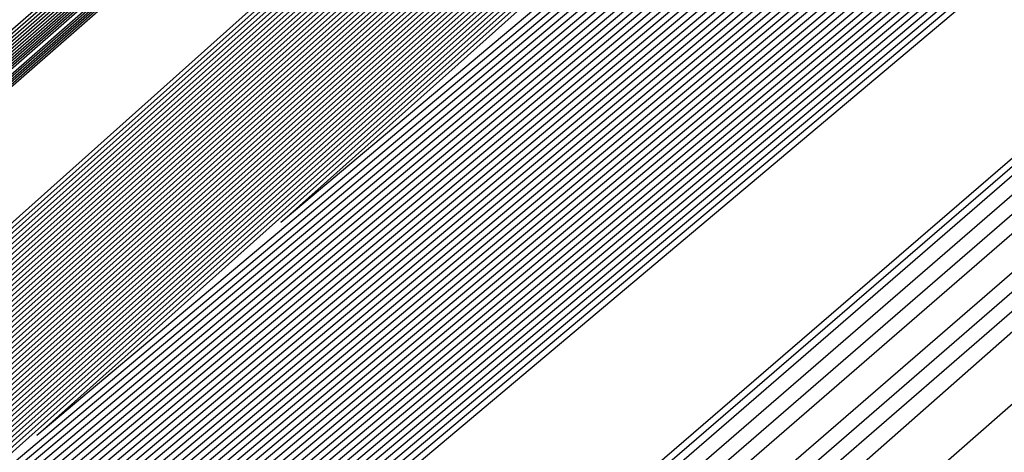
# Model space of a CAD drawing. Extents: x 3249832 to 3255657, y 13789405 to 13793316.
# Tile 672 of 1056: x 3253202.576 to 3253203.114, y 13791252.265 to 13791252.501. Entities that reach past the tile are written whole.
import ezdxf

# ---------------------------------------------------------------- set-up
doc = ezdxf.new("R2010")
doc.units = 0
doc.header["$LTSCALE"] = 100
doc.header["$MEASUREMENT"] = 0
for name, color, linetype in [('GRATIO_03231_CON', 1, 'CONTINUOUS'), ('GRATIO_0323_ICON', 1, 'CONTINUOUS'), ('TARGETS_EAST', 7, 'CONTINUOUS')]:
    doc.layers.add(name, color=color, linetype=linetype)

# ---------------------------------------------------------------- blocks, each defined once
blk = doc.blocks.new('Gratio_032316_contours')
at = {"layer": 'GRATIO_03231_CON', "color": 1, "linetype": 'Continuous', "flags": 128}
for points in [[(3253179.55027, 13791232.39503), (3253186.87441, 13791238.77001), (3253201.4775, 13791251.51898), (3253219.20823, 13791267.00714), (3253234.45763, 13791280.32933), (3253243.00028, 13791287.79153), (3253246.14511, 13791290.5444), (3253246.5846, 13791290.94974), (3253247.02187, 13791291.379), (3253250.20254, 13791294.24212), (3253258.88285, 13791301.95866), (3253274.44262, 13791315.73867), (3253292.7559, 13791331.95413), (3253308.32028, 13791345.76753)], [(3253180.16544, 13791232.93802), (3253187.28488, 13791239.13155), (3253201.72516, 13791251.73678), (3253219.33902, 13791267.12228), (3253234.51314, 13791280.37862), (3253243.01644, 13791287.80647), (3253246.14668, 13791290.54676), (3253246.58389, 13791290.95054), (3253247.01645, 13791291.37639), (3253250.16633, 13791294.21318), (3253258.7639, 13791301.85732), (3253274.17605, 13791315.50724), (3253292.31584, 13791331.56933), (3253307.73285, 13791345.25198)], [(3253180.78061, 13791233.481), (3253187.69534, 13791239.49309), (3253201.97282, 13791251.95458), (3253219.46981, 13791267.23741), (3253234.56866, 13791280.42791), (3253243.03259, 13791287.8214), (3253246.14825, 13791290.54912), (3253246.58317, 13791290.95133), (3253247.01103, 13791291.37378), (3253250.13013, 13791294.18424), (3253258.64495, 13791301.75599), (3253273.90947, 13791315.27582), (3253291.87577, 13791331.18453), (3253307.14542, 13791344.73643)], [(3253181.39578, 13791234.02399), (3253188.1058, 13791239.85463), (3253202.22048, 13791252.17237), (3253219.6006, 13791267.35254), (3253234.62418, 13791280.4772), (3253243.04874, 13791287.83633), (3253246.14982, 13791290.55149), (3253246.58246, 13791290.95213), (3253247.00561, 13791291.37117), (3253250.09393, 13791294.15529), (3253258.526, 13791301.65465), (3253273.6429, 13791315.0444), (3253291.4357, 13791330.79973), (3253306.55799, 13791344.22088)], [(3253182.62612, 13791235.10996), (3253188.92672, 13791240.5777), (3253202.71581, 13791252.60797), (3253219.86218, 13791267.58281), (3253234.73522, 13791280.57579), (3253243.08105, 13791287.8662), (3253246.15297, 13791290.55621), (3253246.58103, 13791290.95372), (3253246.99477, 13791291.36594), (3253250.02153, 13791294.09741), (3253258.2881, 13791301.45198), (3253273.10975, 13791314.58156), (3253290.55557, 13791330.03014), (3253305.38313, 13791343.18978)], [(3253183.24129, 13791235.65295), (3253189.33718, 13791240.93924), (3253202.96347, 13791252.82577), (3253219.99297, 13791267.69794), (3253234.79073, 13791280.62508), (3253243.0972, 13791287.88113), (3253246.15454, 13791290.55858), (3253246.58032, 13791290.95452), (3253246.98935, 13791291.36333), (3253249.98532, 13791294.06847), (3253258.16915, 13791301.35065), (3253272.84317, 13791314.35013), (3253290.11551, 13791329.64534), (3253304.7957, 13791342.67423)], [(3253189.74764, 13791241.30078), (3253203.21113, 13791253.04357), (3253220.12376, 13791267.81308), (3253234.84625, 13791280.67437), (3253243.11336, 13791287.89607), (3253246.15611, 13791290.56094), (3253246.57961, 13791290.95531), (3253246.98393, 13791291.36072), (3253249.94912, 13791294.03953), (3253258.05019, 13791301.24931), (3253272.5766, 13791314.11871), (3253289.67544, 13791329.26055), (3253304.20827, 13791342.15868)], [(3253190.1581, 13791241.66232), (3253203.45879, 13791253.26136), (3253220.25455, 13791267.92821), (3253234.90177, 13791280.72366), (3253243.12951, 13791287.911), (3253246.15768, 13791290.5633), (3253246.57889, 13791290.95611), (3253246.97851, 13791291.35811), (3253249.91292, 13791294.01058), (3253257.93124, 13791301.14798), (3253272.31002, 13791313.88729), (3253289.23538, 13791328.87575), (3253303.62084, 13791341.64313)], [(3253190.97902, 13791242.38539), (3253203.95411, 13791253.69696), (3253220.51613, 13791268.15847), (3253235.01281, 13791280.82224), (3253243.16182, 13791287.94087), (3253246.16082, 13791290.56803), (3253246.57747, 13791290.9577), (3253246.96767, 13791291.35288), (3253249.84051, 13791293.9527), (3253257.69334, 13791300.94531), (3253271.77687, 13791313.42445), (3253288.35525, 13791328.10615), (3253302.44598, 13791340.61203)], [(3253305.67252, 13791341.15943), (3253291.44112, 13791328.73289), (3253274.09304, 13791313.59512), (3253259.13586, 13791300.57928), (3253250.7226, 13791293.32407), (3253247.58798, 13791290.69058), (3253247.11217, 13791290.34546), (3253246.74202, 13791290.03243), (3253244.1911, 13791287.80327), (3253237.23968, 13791281.78682), (3253224.77139, 13791271.04759), (3253210.08333, 13791258.39275), (3253197.57601, 13791247.56516)], [(3253191.38948, 13791242.74693), (3253204.20177, 13791253.91476), (3253220.64692, 13791268.27361), (3253235.06832, 13791280.87154), (3253243.17797, 13791287.9558), (3253246.1624, 13791290.57039), (3253246.57675, 13791290.9585), (3253246.96225, 13791291.35027), (3253249.80431, 13791293.92376), (3253257.57439, 13791300.84397), (3253271.51029, 13791313.19303), (3253287.91518, 13791327.72135), (3253301.85855, 13791340.09648)], [(3253191.79994, 13791243.10847), (3253204.44943, 13791254.13256), (3253220.77772, 13791268.38874), (3253235.12384, 13791280.92083), (3253243.19412, 13791287.97073), (3253246.16397, 13791290.57276), (3253246.57604, 13791290.95929), (3253246.95683, 13791291.34766), (3253249.76811, 13791293.89481), (3253257.45544, 13791300.74264), (3253271.24372, 13791312.9616), (3253287.47511, 13791327.33655), (3253301.27112, 13791339.58093)], [(3253301.48161, 13791337.48281), (3253288.76214, 13791326.38505), (3253272.61894, 13791312.30302), (3253258.50087, 13791300.02092), (3253250.53561, 13791293.15728), (3253247.56601, 13791290.66808), (3253247.1137, 13791290.34367), (3253246.75717, 13791290.04256), (3253244.30226, 13791287.8961), (3253237.61166, 13791282.10383), (3253225.61027, 13791271.76582), (3253211.47189, 13791259.58422), (3253199.4325, 13791249.16167)], [(3253297.2907, 13791333.80618), (3253286.08317, 13791324.03722), (3253271.14483, 13791311.01092), (3253257.86588, 13791299.46255), (3253250.34863, 13791292.99048), (3253247.54404, 13791290.64559), (3253247.11524, 13791290.34187), (3253246.77232, 13791290.05269), (3253244.41342, 13791287.98892), (3253237.98364, 13791282.42084), (3253226.44916, 13791272.48406), (3253212.86044, 13791260.77569), (3253201.28899, 13791250.75819)], [(3253283.4042, 13791321.68939), (3253269.67074, 13791309.71882), (3253257.23089, 13791298.90419), (3253250.16164, 13791292.82369), (3253247.52207, 13791290.6231), (3253247.11677, 13791290.34007), (3253246.78748, 13791290.06281), (3253244.52458, 13791288.08175), (3253238.35562, 13791282.73785), (3253227.28805, 13791273.2023), (3253214.24899, 13791261.96716), (3253203.14548, 13791252.3547), (3253196.90856, 13791246.85849)]]:
    blk.add_lwpolyline(points, dxfattribs=at)
at = {"layer": 'GRATIO_03231_CON', "color": 5, "linetype": 'Continuous', "flags": 128}
for points in [[(3253178.31993, 13791231.30905), (3253186.05349, 13791238.04694), (3253200.98218, 13791251.08338), (3253218.94665, 13791266.77688), (3253234.34659, 13791280.23075), (3253242.96798, 13791287.76167), (3253246.14197, 13791290.53967), (3253246.58603, 13791290.94815), (3253247.02107, 13791291.37394), (3253250.18182, 13791294.2177), (3253258.80647, 13791301.88356), (3253274.26937, 13791315.56557), (3253292.48955, 13791331.61762), (3253308.02221, 13791345.18354)], [(3253294.02117, 13791331.04278), (3253275.51252, 13791314.84857), (3253259.74641, 13791301.11971), (3253250.90118, 13791293.4869), (3253247.60749, 13791290.71421), (3253247.10911, 13791290.34906), (3253246.71171, 13791290.01217), (3253243.96878, 13791287.61762), (3253236.49572, 13791281.15281), (3253223.09361, 13791269.61112), (3253207.30623, 13791256.00981), (3253193.86302, 13791244.37213), (3253186.31196, 13791237.71784), (3253183.47503, 13791235.05279)], [(3253177.70476, 13791230.76607), (3253185.64303, 13791237.6854), (3253200.73452, 13791250.86558), (3253218.81586, 13791266.66175), (3253234.29107, 13791280.18146), (3253242.95182, 13791287.74673), (3253246.1404, 13791290.53731), (3253246.58674, 13791290.94735), (3253247.01436, 13791291.36584), (3253250.12102, 13791294.16091), (3253258.59804, 13791301.69555), (3253273.79626, 13791315.14336), (3253291.70456, 13791330.92064), (3253306.97134, 13791344.25434)], [(3253293.83167, 13791330.88045), (3253275.39736, 13791314.75135), (3253259.6945, 13791301.07777), (3253250.88464, 13791293.47583), (3253247.60402, 13791290.71447), (3253247.10757, 13791290.35085), (3253246.69656, 13791290.00204), (3253243.85762, 13791287.52479), (3253236.12374, 13791280.8358), (3253222.25472, 13791268.89288), (3253205.91767, 13791254.81834), (3253192.00653, 13791242.77561), (3253184.19264, 13791235.88971), (3253181.25697, 13791233.1319)], [(3253177.08958, 13791230.22308), (3253185.23257, 13791237.32386), (3253200.48686, 13791250.64779), (3253218.68507, 13791266.54661), (3253234.23556, 13791280.13216), (3253242.93567, 13791287.7318), (3253246.13883, 13791290.53495), (3253246.58745, 13791290.94656), (3253247.00766, 13791291.35773), (3253250.06022, 13791294.10413), (3253258.38961, 13791301.50754), (3253273.32314, 13791314.72115), (3253290.91956, 13791330.22366), (3253305.92046, 13791343.32515)], [(3253293.64218, 13791330.71812), (3253275.28219, 13791314.65413), (3253259.64258, 13791301.03582), (3253250.8681, 13791293.46475), (3253247.60055, 13791290.71473), (3253247.10604, 13791290.35265), (3253246.68141, 13791289.99191), (3253243.74646, 13791287.43197), (3253235.75176, 13791280.51879), (3253221.41583, 13791268.17464), (3253204.52912, 13791253.62687), (3253190.15004, 13791241.1791), (3253182.07332, 13791234.06158)], [(3253176.47441, 13791229.68009), (3253184.82211, 13791236.96232), (3253200.23919, 13791250.42999), (3253218.55428, 13791266.43148), (3253234.18004, 13791280.08287), (3253242.91952, 13791287.71687), (3253246.13725, 13791290.53258), (3253246.58817, 13791290.94576), (3253247.00095, 13791291.34963), (3253249.99942, 13791294.04734), (3253258.18118, 13791301.31953), (3253272.85003, 13791314.29894), (3253290.13456, 13791329.52668), (3253304.86958, 13791342.39595)], [(3253293.45268, 13791330.55578), (3253275.16702, 13791314.55691), (3253259.59067, 13791300.99388), (3253250.85155, 13791293.45368), (3253247.59708, 13791290.71499), (3253247.10451, 13791290.35445), (3253246.66626, 13791289.98178), (3253243.6353, 13791287.33914), (3253235.37978, 13791280.20179), (3253220.57694, 13791267.4564), (3253203.14057, 13791252.4354), (3253188.29355, 13791239.58258), (3253179.954, 13791232.23346)], [(3253175.24407, 13791228.59412), (3253184.00119, 13791236.23925), (3253199.74387, 13791249.99439), (3253218.2927, 13791266.20121), (3253234.069, 13791279.98429), (3253242.88721, 13791287.687), (3253246.13411, 13791290.52786), (3253246.58959, 13791290.94417), (3253246.98754, 13791291.33342), (3253249.87782, 13791293.93376), (3253257.76432, 13791300.94351), (3253271.9038, 13791313.45451), (3253288.56457, 13791328.13272), (3253302.76783, 13791340.53756)], [(3253308.44452, 13791343.76579), (3253293.07368, 13791330.23112), (3253274.93669, 13791314.36246), (3253259.48684, 13791300.90999), (3253250.81847, 13791293.43152), (3253247.59013, 13791290.71551), (3253247.10144, 13791290.35804), (3253246.63595, 13791289.96152), (3253243.41298, 13791287.15349), (3253234.63582, 13791279.56777), (3253218.89917, 13791266.01993), (3253200.36346, 13791250.05246), (3253184.58057, 13791236.38955), (3253175.71733, 13791228.58423), (3253172.40047, 13791225.5046), (3253171.87167, 13791224.84758), (3253171.83099, 13791224.68776), (3253171.81192, 13791224.61054), (3253171.80631, 13791224.57903), (3253171.80709, 13791224.56196), (3253171.81141, 13791224.55077), (3253171.8175, 13791224.5425)], [(3253196.57706, 13791247.03615), (3253203.47105, 13791253.1938), (3253218.75951, 13791266.60126), (3253234.06971, 13791279.98413), (3253242.88772, 13791287.68662), (3253246.13462, 13791290.52731), (3253246.59031, 13791290.94338), (3253246.98083, 13791291.32532), (3253249.81702, 13791293.87697), (3253257.55589, 13791300.7555), (3253271.43068, 13791313.0323), (3253287.77957, 13791327.43574), (3253301.71695, 13791339.60837)], [(3253308.192, 13791343.54795), (3253292.88418, 13791330.06879), (3253274.82152, 13791314.26524), (3253259.43492, 13791300.86805), (3253250.80192, 13791293.42045), (3253247.58666, 13791290.71576), (3253247.09991, 13791290.35984), (3253246.63023, 13791289.95949), (3253243.37731, 13791287.12548), (3253234.5186, 13791279.46953), (3253219.10173, 13791266.20888), (3253203.65505, 13791252.98282), (3253196.57706, 13791247.03615)], [(3253196.71057, 13791247.15254), (3253203.58621, 13791253.29381), (3253218.83398, 13791266.66558), (3253234.10345, 13791280.01283), (3253242.89801, 13791287.6948), (3253246.13636, 13791290.52784), (3253246.59102, 13791290.94258), (3253246.97413, 13791291.31721), (3253249.75622, 13791293.82018), (3253257.34746, 13791300.56749), (3253270.95757, 13791312.61009), (3253286.99457, 13791326.73875), (3253300.66608, 13791338.67918)], [(3253307.93948, 13791343.33011), (3253292.69468, 13791329.90645), (3253274.70635, 13791314.16802), (3253259.38301, 13791300.82611), (3253250.78538, 13791293.40937), (3253247.58319, 13791290.71602), (3253247.09838, 13791290.36164), (3253246.63006, 13791289.96223), (3253243.38596, 13791287.13554), (3253234.55099, 13791279.49977), (3253219.17525, 13791266.27429), (3253203.76972, 13791253.08339), (3253196.71057, 13791247.15255)], [(3253196.84408, 13791247.26894), (3253203.70137, 13791253.39382), (3253218.90845, 13791266.7299), (3253234.13718, 13791280.04153), (3253242.9083, 13791287.70297), (3253246.13809, 13791290.52836), (3253246.59174, 13791290.94178), (3253246.96742, 13791291.30911), (3253249.69542, 13791293.76339), (3253257.13903, 13791300.37948), (3253270.48445, 13791312.18788), (3253286.20957, 13791326.04177), (3253299.6152, 13791337.74998)], [(3253307.68696, 13791343.11228), (3253292.50518, 13791329.74412), (3253274.59119, 13791314.0708), (3253259.33109, 13791300.78416), (3253250.76884, 13791293.3983), (3253247.57972, 13791290.71628), (3253247.09685, 13791290.36343), (3253246.62988, 13791289.96496), (3253243.39462, 13791287.1456), (3253234.58339, 13791279.53), (3253219.24877, 13791266.33971), (3253203.88439, 13791253.18397), (3253196.84408, 13791247.26894)], [(3253197.11109, 13791247.50174), (3253203.93169, 13791253.59384), (3253219.0574, 13791266.85855), (3253234.20465, 13791280.09892), (3253242.92888, 13791287.71932), (3253246.14156, 13791290.52941), (3253246.59316, 13791290.94019), (3253246.95401, 13791291.2929), (3253249.57383, 13791293.64981), (3253256.72217, 13791300.00346), (3253269.53822, 13791311.34346), (3253284.63958, 13791324.64781), (3253297.51345, 13791335.89159)], [(3253307.18192, 13791342.67661), (3253292.12619, 13791329.41946), (3253274.36086, 13791313.87636), (3253259.22726, 13791300.70028), (3253250.73575, 13791293.37615), (3253247.57277, 13791290.7168), (3253247.09378, 13791290.36703), (3253246.62953, 13791289.97042), (3253243.41193, 13791287.16573), (3253234.64818, 13791279.59048), (3253219.39582, 13791266.47055), (3253204.11372, 13791253.38512), (3253197.11109, 13791247.50173)], [(3253197.2446, 13791247.61813), (3253204.04685, 13791253.69384), (3253219.13187, 13791266.92287), (3253234.23839, 13791280.12762), (3253242.93918, 13791287.72749), (3253246.1433, 13791290.52994), (3253246.59388, 13791290.9394), (3253246.9473, 13791291.28479), (3253249.51303, 13791293.59302), (3253256.51374, 13791299.81545), (3253269.06511, 13791310.92125), (3253283.85458, 13791323.95083), (3253296.46257, 13791334.9624)], [(3253306.9294, 13791342.45877), (3253291.93669, 13791329.25712), (3253274.24569, 13791313.77914), (3253259.17535, 13791300.65833), (3253250.71921, 13791293.36507), (3253247.5693, 13791290.71706), (3253247.09225, 13791290.36882), (3253246.62935, 13791289.97315), (3253243.42058, 13791287.17579), (3253234.68057, 13791279.62072), (3253219.46933, 13791266.53596), (3253204.22838, 13791253.4857), (3253197.2446, 13791247.61813)], [(3253197.37811, 13791247.73453), (3253204.16201, 13791253.79385), (3253219.20635, 13791266.98719), (3253234.27212, 13791280.15631), (3253242.94947, 13791287.73567), (3253246.14503, 13791290.53046), (3253246.59459, 13791290.9386), (3253246.9406, 13791291.27669), (3253249.45223, 13791293.53623), (3253256.30531, 13791299.62744), (3253268.59199, 13791310.49904), (3253283.06958, 13791323.25385), (3253295.41169, 13791334.0332)], [(3253306.67688, 13791342.24094), (3253291.74719, 13791329.09479), (3253274.13052, 13791313.68192), (3253259.12343, 13791300.61639), (3253250.70267, 13791293.354), (3253247.56583, 13791290.71731), (3253247.09072, 13791290.37062), (3253246.62918, 13791289.97588), (3253243.42924, 13791287.18585), (3253234.71297, 13791279.65096), (3253219.54285, 13791266.60138), (3253204.34305, 13791253.58627), (3253197.37811, 13791247.73453)], [(3253197.51162, 13791247.85093), (3253204.27717, 13791253.89386), (3253219.28082, 13791267.05151), (3253234.30586, 13791280.18501), (3253242.95976, 13791287.74384), (3253246.14676, 13791290.53099), (3253246.5953, 13791290.9378), (3253246.93389, 13791291.26859), (3253249.39143, 13791293.47944), (3253256.09688, 13791299.43942), (3253268.11888, 13791310.07683), (3253282.28459, 13791322.55687), (3253294.36082, 13791333.10401)], [(3253306.42436, 13791342.0231), (3253291.55769, 13791328.93246), (3253274.01535, 13791313.58469), (3253259.07151, 13791300.57445), (3253250.68613, 13791293.34292), (3253247.56236, 13791290.71757), (3253247.08919, 13791290.37242), (3253246.629, 13791289.97862), (3253243.43789, 13791287.19591), (3253234.74536, 13791279.68119), (3253219.61637, 13791266.6668), (3253204.45771, 13791253.68685), (3253197.51162, 13791247.85092)], [(3253197.77863, 13791248.08372), (3253204.50749, 13791254.09388), (3253219.42977, 13791267.18016), (3253234.37333, 13791280.2424), (3253242.98034, 13791287.76019), (3253246.15023, 13791290.53204), (3253246.59673, 13791290.93621), (3253246.92048, 13791291.25238), (3253249.26983, 13791293.36586), (3253255.68002, 13791299.0634), (3253267.17265, 13791309.2324), (3253280.71459, 13791321.16291), (3253292.25906, 13791331.24562), (3253298.86322, 13791336.86351)], [(3253305.91932, 13791341.58743), (3253291.17869, 13791328.60779), (3253273.78502, 13791313.39025), (3253258.96768, 13791300.49056), (3253250.65304, 13791293.32077), (3253247.55541, 13791290.71809), (3253247.08612, 13791290.37601), (3253246.62865, 13791289.98408), (3253243.4552, 13791287.21604), (3253234.81015, 13791279.74167), (3253219.76341, 13791266.79763), (3253204.68704, 13791253.888), (3253197.77863, 13791248.08372)], [(3253197.91214, 13791248.20012), (3253204.62265, 13791254.19388), (3253219.50424, 13791267.24448), (3253234.40706, 13791280.2711), (3253242.99064, 13791287.76837), (3253246.15197, 13791290.53257), (3253246.59744, 13791290.93542), (3253246.91378, 13791291.24427), (3253249.20903, 13791293.30907), (3253255.47159, 13791298.87539), (3253266.69953, 13791308.81019), (3253279.9296, 13791320.46593), (3253291.20819, 13791330.31643), (3253297.66843, 13791335.81202)], [(3253305.6668, 13791341.36959), (3253290.98919, 13791328.44546), (3253273.66985, 13791313.29303), (3253258.91577, 13791300.44861), (3253250.6365, 13791293.30969), (3253247.55194, 13791290.71835), (3253247.08459, 13791290.37781), (3253246.62848, 13791289.98681), (3253243.46386, 13791287.2261), (3253234.84255, 13791279.77191), (3253219.83693, 13791266.86305), (3253204.80171, 13791253.98858), (3253197.91214, 13791248.20012)], [(3253198.04565, 13791248.31651), (3253204.73781, 13791254.29389), (3253219.57872, 13791267.3088), (3253234.4408, 13791280.2998), (3253243.00093, 13791287.77654), (3253246.1537, 13791290.53309), (3253246.59816, 13791290.93462), (3253246.90707, 13791291.23617), (3253249.14823, 13791293.25228), (3253255.26316, 13791298.68738), (3253266.22642, 13791308.38798), (3253279.1446, 13791319.76895), (3253290.15731, 13791329.38723), (3253296.47364, 13791334.76054)], [(3253305.41428, 13791341.15176), (3253290.79969, 13791328.28313), (3253273.55469, 13791313.19581), (3253258.86385, 13791300.40667), (3253250.61995, 13791293.29862), (3253247.54847, 13791290.71861), (3253247.08306, 13791290.3796), (3253246.6283, 13791289.98954), (3253243.47251, 13791287.23616), (3253234.87494, 13791279.80214), (3253219.91045, 13791266.92847), (3253204.91637, 13791254.08915), (3253198.04565, 13791248.31651)], [(3253198.17916, 13791248.43291), (3253204.85297, 13791254.3939), (3253219.65319, 13791267.37312), (3253234.47453, 13791280.32849), (3253243.01122, 13791287.78471), (3253246.15544, 13791290.53362), (3253246.59887, 13791290.93382), (3253246.90036, 13791291.22806), (3253249.08743, 13791293.19549), (3253255.05473, 13791298.49937), (3253265.7533, 13791307.96577), (3253278.3596, 13791319.07197), (3253289.10643, 13791328.45804), (3253295.27885, 13791333.70905)], [(3253305.16176, 13791340.93392), (3253290.6102, 13791328.1208), (3253273.43952, 13791313.09859), (3253258.81194, 13791300.36473), (3253250.60341, 13791293.28754), (3253247.545, 13791290.71886), (3253247.08152, 13791290.3814), (3253246.62812, 13791289.99227), (3253243.48117, 13791287.24622), (3253234.90734, 13791279.83238), (3253219.98397, 13791266.99388), (3253205.03104, 13791254.18973), (3253198.17916, 13791248.43291)], [(3253198.44617, 13791248.6657), (3253205.08329, 13791254.59392), (3253219.80214, 13791267.50177), (3253234.542, 13791280.38589), (3253243.0318, 13791287.80106), (3253246.15891, 13791290.53467), (3253246.6003, 13791290.93223), (3253246.88695, 13791291.21186), (3253248.96583, 13791293.08191), (3253254.63787, 13791298.12335), (3253264.80707, 13791307.12135), (3253276.7896, 13791317.678), (3253287.00468, 13791326.59965), (3253292.88927, 13791331.60608), (3253295.95133, 13791334.07094)], [(3253304.65672, 13791340.49825), (3253290.2312, 13791327.79613), (3253273.20919, 13791312.90414), (3253258.70811, 13791300.28084), (3253250.57033, 13791293.26539), (3253247.53805, 13791290.71938), (3253247.07846, 13791290.385), (3253246.62777, 13791289.99774), (3253243.49848, 13791287.26634), (3253234.97213, 13791279.89286), (3253220.13101, 13791267.12472), (3253205.26037, 13791254.39088), (3253198.44617, 13791248.6657)], [(3253198.57968, 13791248.7821), (3253205.19845, 13791254.69392), (3253219.87661, 13791267.56609), (3253234.57574, 13791280.41459), (3253243.04209, 13791287.80924), (3253246.16064, 13791290.53519), (3253246.60101, 13791290.93144), (3253246.88025, 13791291.20375), (3253248.90503, 13791293.02512), (3253254.42944, 13791297.93534), (3253264.33396, 13791306.69914), (3253276.00461, 13791316.98102), (3253285.9538, 13791325.67045), (3253291.69448, 13791330.55459), (3253294.7416, 13791333.01142)], [(3253304.4042, 13791340.28041), (3253290.0417, 13791327.6338), (3253273.09402, 13791312.80692), (3253258.65619, 13791300.2389), (3253250.55378, 13791293.25432), (3253247.53458, 13791290.71964), (3253247.07693, 13791290.38679), (3253246.6276, 13791290.00047), (3253243.50713, 13791287.2764), (3253235.00453, 13791279.9231), (3253220.20453, 13791267.19013), (3253205.37503, 13791254.49146), (3253198.57968, 13791248.7821)], [(3253198.71319, 13791248.8985), (3253205.31361, 13791254.79393), (3253219.95108, 13791267.63041), (3253234.60947, 13791280.44328), (3253243.05239, 13791287.81741), (3253246.16237, 13791290.53572), (3253246.60172, 13791290.93064), (3253246.87354, 13791291.19565), (3253248.84423, 13791292.96834), (3253254.22101, 13791297.74733), (3253263.86084, 13791306.27693), (3253275.21961, 13791316.28404), (3253284.90293, 13791324.74126), (3253290.49969, 13791329.50311), (3253293.53187, 13791331.9519)], [(3253304.15168, 13791340.06258), (3253289.8522, 13791327.47147), (3253272.97886, 13791312.7097), (3253258.60428, 13791300.19695), (3253250.53724, 13791293.24324), (3253247.53111, 13791290.7199), (3253247.07539, 13791290.38859), (3253246.62742, 13791290.0032), (3253243.51579, 13791287.28647), (3253235.03692, 13791279.95333), (3253220.27805, 13791267.25555), (3253205.4897, 13791254.59203), (3253198.71319, 13791248.8985)], [(3253198.8467, 13791249.0149), (3253205.42877, 13791254.89394), (3253220.02556, 13791267.69473), (3253234.64321, 13791280.47198), (3253243.06268, 13791287.82558), (3253246.16411, 13791290.53624), (3253246.60244, 13791290.92984), (3253246.86684, 13791291.18754), (3253248.78343, 13791292.91155), (3253254.01258, 13791297.55932), (3253263.38773, 13791305.85472), (3253274.43461, 13791315.58706), (3253283.85205, 13791323.81207), (3253289.3049, 13791328.45162), (3253292.32214, 13791330.89237), (3253295.39879, 13791333.38715)], [(3253303.89916, 13791339.84474), (3253289.6627, 13791327.30914), (3253272.86369, 13791312.61248), (3253258.55236, 13791300.15501), (3253250.5207, 13791293.23216), (3253247.52764, 13791290.72015), (3253247.07386, 13791290.39039), (3253246.62724, 13791290.00593), (3253243.52444, 13791287.29653), (3253235.06932, 13791279.98357), (3253220.35157, 13791267.32097), (3253205.60436, 13791254.69261), (3253198.8467, 13791249.01489)], [(3253199.11371, 13791249.24769), (3253205.65909, 13791255.09396), (3253220.17451, 13791267.82338), (3253234.71068, 13791280.52937), (3253243.08326, 13791287.84193), (3253246.16758, 13791290.53729), (3253246.60386, 13791290.92825), (3253246.85342, 13791291.17133), (3253248.66183, 13791292.79797), (3253253.59572, 13791297.1833), (3253262.4415, 13791305.01029), (3253272.86462, 13791314.1931), (3253281.7503, 13791321.95368), (3253286.91532, 13791326.34865), (3253289.90268, 13791328.77333), (3253293.18693, 13791331.45768)], [(3253303.39412, 13791339.40907), (3253289.2837, 13791326.98447), (3253272.63335, 13791312.41804), (3253258.44853, 13791300.07112), (3253250.48761, 13791293.21001), (3253247.52069, 13791290.72067), (3253247.0708, 13791290.39398), (3253246.62689, 13791290.0114), (3253243.54175, 13791287.31665), (3253235.13411, 13791280.04405), (3253220.49861, 13791267.4518), (3253205.83369, 13791254.89376), (3253199.11371, 13791249.24769)], [(3253199.24722, 13791249.36409), (3253205.77425, 13791255.19397), (3253220.24898, 13791267.8877), (3253234.74441, 13791280.55807), (3253243.09355, 13791287.85011), (3253246.16931, 13791290.53782), (3253246.60458, 13791290.92746), (3253246.84672, 13791291.16323), (3253248.60103, 13791292.74118), (3253253.38729, 13791296.99529), (3253261.96839, 13791304.58808), (3253272.07962, 13791313.49612), (3253280.69942, 13791321.02448), (3253285.72053, 13791325.29717), (3253288.69295, 13791327.71381), (3253292.081, 13791330.49295), (3253297.61917, 13791335.1971)], [(3253303.1416, 13791339.19123), (3253289.09421, 13791326.82214), (3253272.51819, 13791312.32081), (3253258.39661, 13791300.02918), (3253250.47107, 13791293.19894), (3253247.51722, 13791290.72093), (3253247.06927, 13791290.39578), (3253246.62672, 13791290.01413), (3253243.55041, 13791287.32671), (3253235.1665, 13791280.07429), (3253220.57213, 13791267.51722), (3253205.94836, 13791254.99434), (3253199.24722, 13791249.36409)], [(3253199.38073, 13791249.48048), (3253205.88941, 13791255.29397), (3253220.32345, 13791267.95202), (3253234.77815, 13791280.58677), (3253243.10385, 13791287.85828), (3253246.17105, 13791290.53834), (3253246.60529, 13791290.92666), (3253246.84001, 13791291.15513), (3253248.54023, 13791292.68439), (3253253.17886, 13791296.80728), (3253261.49527, 13791304.16587), (3253271.29462, 13791312.79914), (3253279.64854, 13791320.09529), (3253284.52574, 13791324.24568), (3253287.48322, 13791326.65429), (3253290.97507, 13791329.52822), (3253296.71525, 13791334.41022)], [(3253302.88908, 13791338.9734), (3253288.90471, 13791326.65981), (3253272.40302, 13791312.22359), (3253258.3447, 13791299.98724), (3253250.45453, 13791293.18786), (3253247.51375, 13791290.72119), (3253247.06773, 13791290.39757), (3253246.62654, 13791290.01686), (3253243.55907, 13791287.33677), (3253235.1989, 13791280.10452), (3253220.64565, 13791267.58263), (3253206.06302, 13791255.09491), (3253199.38073, 13791249.48048)], [(3253199.51424, 13791249.59688), (3253206.00457, 13791255.39398), (3253220.39793, 13791268.01634), (3253234.81188, 13791280.61546), (3253243.11414, 13791287.86646), (3253246.17278, 13791290.53887), (3253246.606, 13791290.92586), (3253246.83331, 13791291.14702), (3253248.47943, 13791292.6276), (3253252.97044, 13791296.61927), (3253261.02215, 13791303.74366), (3253270.50962, 13791312.10216), (3253278.59767, 13791319.16609), (3253283.33095, 13791323.1942), (3253286.27349, 13791325.59476), (3253289.86914, 13791328.56348), (3253295.81132, 13791333.62334)], [(3253302.63656, 13791338.75556), (3253288.71521, 13791326.49747), (3253272.28786, 13791312.12637), (3253258.29278, 13791299.94529), (3253250.43798, 13791293.17679), (3253247.51028, 13791290.72145), (3253247.0662, 13791290.39937), (3253246.62637, 13791290.01959), (3253243.56772, 13791287.34683), (3253235.23129, 13791280.13476), (3253220.71917, 13791267.64805), (3253206.17769, 13791255.19549), (3253199.51423, 13791249.59688)], [(3253199.78125, 13791249.82967), (3253206.23489, 13791255.594), (3253220.54687, 13791268.14499), (3253234.87935, 13791280.67286), (3253243.13472, 13791287.8828), (3253246.17625, 13791290.53992), (3253246.60743, 13791290.92427), (3253246.8199, 13791291.13081), (3253248.35784, 13791292.51402), (3253252.55358, 13791296.24325), (3253260.07593, 13791302.89924), (3253268.93963, 13791310.70819), (3253276.49591, 13791317.3077), (3253280.94137, 13791321.09123), (3253283.85403, 13791323.47572), (3253287.65728, 13791326.63402), (3253294.00347, 13791332.04958)], [(3253302.13153, 13791338.31989), (3253288.33621, 13791326.17281), (3253272.05752, 13791311.93193), (3253258.18895, 13791299.8614), (3253250.4049, 13791293.15464), (3253247.50334, 13791290.72196), (3253247.06314, 13791290.40297), (3253246.62601, 13791290.02505), (3253243.58503, 13791287.36696), (3253235.29608, 13791280.19524), (3253220.86621, 13791267.77889), (3253206.40702, 13791255.39664), (3253199.78125, 13791249.82967)], [(3253199.91476, 13791249.94607), (3253206.35005, 13791255.69401), (3253220.62135, 13791268.20931), (3253234.91309, 13791280.70156), (3253243.14501, 13791287.89098), (3253246.17798, 13791290.54045), (3253246.60814, 13791290.92348), (3253246.81319, 13791291.12271), (3253248.29704, 13791292.45723), (3253252.34515, 13791296.05524), (3253259.60281, 13791302.47703), (3253268.15463, 13791310.01121), (3253275.44504, 13791316.37851), (3253279.74658, 13791320.03974), (3253282.6443, 13791322.4162), (3253286.55135, 13791325.66929), (3253293.09954, 13791331.2627), (3253300.79521, 13791337.86923)], [(3253301.879, 13791338.10206), (3253288.14671, 13791326.01048), (3253271.94236, 13791311.83471), (3253258.13704, 13791299.81946), (3253250.38836, 13791293.14356), (3253247.49986, 13791290.72222), (3253247.0616, 13791290.40476), (3253246.62584, 13791290.02779), (3253243.59369, 13791287.37702), (3253235.32848, 13791280.22547), (3253220.93973, 13791267.8443), (3253206.52168, 13791255.49722), (3253199.91476, 13791249.94607)], [(3253200.04827, 13791250.06247), (3253206.46521, 13791255.79401), (3253220.69582, 13791268.27363), (3253234.94682, 13791280.73025), (3253243.15531, 13791287.89915), (3253246.17972, 13791290.54097), (3253246.60886, 13791290.92268), (3253246.80649, 13791291.1146), (3253248.23624, 13791292.40044), (3253252.13672, 13791295.86723), (3253259.1297, 13791302.05482), (3253267.36963, 13791309.31423), (3253274.39416, 13791315.44932), (3253278.55179, 13791318.98826), (3253281.43456, 13791321.35667), (3253285.44542, 13791324.70455), (3253292.19561, 13791330.47582), (3253300.12972, 13791337.29016)], [(3253301.62648, 13791337.88422), (3253287.95721, 13791325.84815), (3253271.82719, 13791311.73748), (3253258.08512, 13791299.77752), (3253250.37181, 13791293.13248), (3253247.49639, 13791290.72248), (3253247.06007, 13791290.40656), (3253246.62566, 13791290.03052), (3253243.60234, 13791287.38708), (3253235.36087, 13791280.25571), (3253221.01325, 13791267.90972), (3253206.63635, 13791255.59779), (3253200.04827, 13791250.06247)], [(3253200.18178, 13791250.17887), (3253206.58037, 13791255.89402), (3253220.77029, 13791268.33795), (3253234.98056, 13791280.75895), (3253243.1656, 13791287.90733), (3253246.18145, 13791290.5415), (3253246.60957, 13791290.92188), (3253246.79978, 13791291.1065), (3253248.17544, 13791292.34365), (3253251.92829, 13791295.67922), (3253258.65658, 13791301.63261), (3253266.58464, 13791308.61725), (3253273.34328, 13791314.52012), (3253277.357, 13791317.93677), (3253280.22483, 13791320.29715), (3253284.33949, 13791323.73982), (3253291.29169, 13791329.68894), (3253299.46423, 13791336.71108)], [(3253301.37397, 13791337.66638), (3253287.76771, 13791325.68581), (3253271.71202, 13791311.64027), (3253258.03321, 13791299.73557), (3253250.35527, 13791293.12141), (3253247.49292, 13791290.72274), (3253247.05854, 13791290.40836), (3253246.62549, 13791290.03325), (3253243.611, 13791287.39714), (3253235.39327, 13791280.28595), (3253221.08677, 13791267.97514), (3253206.75101, 13791255.69837), (3253200.18178, 13791250.17887)], [(3253200.44879, 13791250.41166), (3253206.81069, 13791256.09404), (3253220.91924, 13791268.4666), (3253235.04803, 13791280.81634), (3253243.18618, 13791287.92368), (3253246.18492, 13791290.54255), (3253246.611, 13791290.92029), (3253246.78637, 13791291.09029), (3253248.05384, 13791292.23007), (3253251.51143, 13791295.3032), (3253257.71035, 13791300.78818), (3253265.01464, 13791307.22329), (3253271.24153, 13791312.66173), (3253274.96742, 13791315.8338), (3253277.80537, 13791318.17811), (3253282.12763, 13791321.81036), (3253289.48383, 13791328.11518), (3253298.13324, 13791335.55292)], [(3253300.86893, 13791337.23071), (3253287.38872, 13791325.36115), (3253271.48169, 13791311.44582), (3253257.92938, 13791299.65169), (3253250.32219, 13791293.09926), (3253247.48598, 13791290.72325), (3253247.05547, 13791290.41195), (3253246.62514, 13791290.03871), (3253243.62831, 13791287.41727), (3253235.45806, 13791280.34643), (3253221.23381, 13791268.10597), (3253206.98034, 13791255.89952), (3253200.44879, 13791250.41166)], [(3253200.5823, 13791250.52806), (3253206.92586, 13791256.19405), (3253220.99372, 13791268.53092), (3253235.08176, 13791280.84504), (3253243.19647, 13791287.93185), (3253246.18666, 13791290.54307), (3253246.61171, 13791290.9195), (3253246.77966, 13791291.08219), (3253247.99304, 13791292.17328), (3253251.303, 13791295.11519), (3253257.23724, 13791300.36597), (3253264.22964, 13791306.52631), (3253270.19065, 13791311.73254), (3253273.77263, 13791314.78231), (3253276.59564, 13791317.11859), (3253281.0217, 13791320.84562), (3253288.57991, 13791327.3283), (3253297.46775, 13791334.97385)], [(3253300.61641, 13791337.01288), (3253287.19922, 13791325.19882), (3253271.36652, 13791311.3486), (3253257.87746, 13791299.60974), (3253250.30564, 13791293.08818), (3253247.4825, 13791290.72351), (3253247.05394, 13791290.41375), (3253246.62496, 13791290.04144), (3253243.63696, 13791287.42733), (3253235.49045, 13791280.37666), (3253221.30733, 13791268.17139), (3253207.09501, 13791256.0001), (3253200.5823, 13791250.52806)], [(3253200.71581, 13791250.64445), (3253207.04102, 13791256.29406), (3253221.06819, 13791268.59524), (3253235.1155, 13791280.87374), (3253243.20676, 13791287.94002), (3253246.18839, 13791290.5436), (3253246.61242, 13791290.9187), (3253246.77296, 13791291.07408), (3253247.93224, 13791292.11649), (3253251.09457, 13791294.92718), (3253256.76412, 13791299.94376), (3253263.44465, 13791305.82933), (3253269.13978, 13791310.80334), (3253272.57784, 13791313.73083), (3253275.38591, 13791316.05906), (3253279.91577, 13791319.88089), (3253287.67598, 13791326.54142), (3253296.80226, 13791334.39477)], [(3253300.36389, 13791336.79504), (3253287.00972, 13791325.03648), (3253271.25136, 13791311.25138), (3253257.82555, 13791299.5678), (3253250.2891, 13791293.07711), (3253247.47903, 13791290.72377), (3253247.05241, 13791290.41554), (3253246.62478, 13791290.04418), (3253243.64562, 13791287.43739), (3253235.52285, 13791280.4069), (3253221.38085, 13791268.2368), (3253207.20967, 13791256.10068), (3253200.71581, 13791250.64445)], [(3253200.84932, 13791250.76085), (3253207.15618, 13791256.39406), (3253221.14266, 13791268.65956), (3253235.14923, 13791280.90243), (3253243.21706, 13791287.9482), (3253246.19012, 13791290.54412), (3253246.61314, 13791290.9179), (3253246.76625, 13791291.06598), (3253247.87144, 13791292.0597), (3253250.88614, 13791294.73917), (3253256.29101, 13791299.52155), (3253262.65965, 13791305.13235), (3253268.0889, 13791309.87415), (3253271.38305, 13791312.67934), (3253274.17618, 13791314.99954), (3253278.80984, 13791318.91616), (3253286.77206, 13791325.75454), (3253296.13677, 13791333.81569)], [(3253300.11137, 13791336.57721), (3253286.82022, 13791324.87415), (3253271.13619, 13791311.15416), (3253257.77363, 13791299.52586), (3253250.27256, 13791293.06603), (3253247.47556, 13791290.72403), (3253247.05088, 13791290.41734), (3253246.62461, 13791290.04691), (3253243.65427, 13791287.44745), (3253235.55525, 13791280.43714), (3253221.45437, 13791268.30222), (3253207.32434, 13791256.20125), (3253200.84931, 13791250.76085)], [(3253201.11633, 13791250.99365), (3253207.3865, 13791256.59408), (3253221.29161, 13791268.78821), (3253235.2167, 13791280.95983), (3253243.23764, 13791287.96455), (3253246.19359, 13791290.54517), (3253246.61456, 13791290.91631), (3253246.75284, 13791291.04977), (3253247.74984, 13791291.94612), (3253250.46928, 13791294.36315), (3253255.34478, 13791298.67713), (3253261.08965, 13791303.73839), (3253265.98715, 13791308.01576), (3253268.99347, 13791310.57637), (3253271.75672, 13791312.8805), (3253276.59798, 13791316.9867), (3253284.9642, 13791324.18078), (3253294.80578, 13791332.65754)], [(3253299.60633, 13791336.14153), (3253286.44122, 13791324.54949), (3253270.90586, 13791310.95971), (3253257.6698, 13791299.44197), (3253250.23947, 13791293.04388), (3253247.46862, 13791290.72454), (3253247.04781, 13791290.42093), (3253246.62426, 13791290.05237), (3253243.67158, 13791287.46757), (3253235.62004, 13791280.49761), (3253221.60141, 13791268.43306), (3253207.55367, 13791256.4024), (3253201.11633, 13791250.99364)], [(3253201.24984, 13791251.11004), (3253207.50166, 13791256.69409), (3253221.36608, 13791268.85253), (3253235.25044, 13791280.98852), (3253243.24793, 13791287.97272), (3253246.19533, 13791290.5457), (3253246.61528, 13791290.91552), (3253246.74613, 13791291.04167), (3253247.68904, 13791291.88933), (3253250.26085, 13791294.17514), (3253254.87166, 13791298.25492), (3253260.30466, 13791303.04141), (3253264.93627, 13791307.08657), (3253267.79868, 13791309.52489), (3253270.54699, 13791311.82097), (3253275.49205, 13791316.02196), (3253284.06028, 13791323.3939), (3253294.14029, 13791332.07846)], [(3253299.35381, 13791335.9237), (3253286.25172, 13791324.38716), (3253270.79069, 13791310.86249), (3253257.61789, 13791299.40003), (3253250.22293, 13791293.0328), (3253247.46514, 13791290.7248), (3253247.04628, 13791290.42273), (3253246.62408, 13791290.0551), (3253243.68024, 13791287.47763), (3253235.65243, 13791280.52785), (3253221.67493, 13791268.49847), (3253207.66834, 13791256.50298), (3253201.24984, 13791251.11004)], [(3253201.38335, 13791251.22644), (3253207.61682, 13791256.7941), (3253221.44056, 13791268.91685), (3253235.28417, 13791281.01722), (3253243.25822, 13791287.9809), (3253246.19706, 13791290.54622), (3253246.61599, 13791290.91472), (3253246.73943, 13791291.03356), (3253247.62824, 13791291.83254), (3253250.05242, 13791293.98713), (3253254.39855, 13791297.83271), (3253259.51966, 13791302.34443), (3253263.88539, 13791306.15737), (3253266.60389, 13791308.4734), (3253269.33726, 13791310.76145), (3253274.38613, 13791315.05723), (3253283.15635, 13791322.60702), (3253293.4748, 13791331.49938)], [(3253299.10129, 13791335.70586), (3253286.06223, 13791324.22482), (3253270.67552, 13791310.76527), (3253257.56597, 13791299.35808), (3253250.20639, 13791293.02173), (3253247.46167, 13791290.72506), (3253247.04475, 13791290.42453), (3253246.62391, 13791290.05783), (3253243.68889, 13791287.4877), (3253235.68483, 13791280.55809), (3253221.74845, 13791268.56389), (3253207.783, 13791256.60355), (3253201.38335, 13791251.22644)], [(3253201.51686, 13791251.34284), (3253207.73198, 13791256.8941), (3253221.51503, 13791268.98117), (3253235.31791, 13791281.04592), (3253243.26852, 13791287.98907), (3253246.1988, 13791290.54675), (3253246.6167, 13791290.91393), (3253246.73272, 13791291.02546), (3253247.56744, 13791291.77576), (3253249.84399, 13791293.79912), (3253253.92543, 13791297.41049), (3253258.73466, 13791301.64744), (3253262.83452, 13791305.22818), (3253265.4091, 13791307.42192), (3253268.12753, 13791309.70193), (3253273.2802, 13791314.0925), (3253282.25242, 13791321.82014), (3253292.80931, 13791330.9203), (3253301.81088, 13791338.63068)], [(3253298.84877, 13791335.48803), (3253285.87273, 13791324.06249), (3253270.56035, 13791310.66805), (3253257.51405, 13791299.31614), (3253250.18984, 13791293.01065), (3253247.4582, 13791290.72532), (3253247.04322, 13791290.42633), (3253246.62373, 13791290.06056), (3253243.69755, 13791287.49776), (3253235.71722, 13791280.58833), (3253221.82197, 13791268.62931), (3253207.89767, 13791256.70413), (3253201.51686, 13791251.34284)], [(3253201.78387, 13791251.57563), (3253207.9623, 13791257.09412), (3253221.66398, 13791269.10982), (3253235.38538, 13791281.10331), (3253243.2891, 13791288.00542), (3253246.20227, 13791290.5478), (3253246.61813, 13791290.91233), (3253246.71931, 13791291.00925), (3253247.44584, 13791291.66218), (3253249.42713, 13791293.4231), (3253252.9792, 13791296.56607), (3253257.16467, 13791300.25348), (3253260.73276, 13791303.36979), (3253263.01952, 13791305.31895), (3253265.70807, 13791307.58288), (3253271.06834, 13791312.16303), (3253280.44457, 13791320.24638), (3253291.47832, 13791329.76215), (3253300.88547, 13791337.82513)], [(3253298.34373, 13791335.05235), (3253285.49373, 13791323.73782), (3253270.33006, 13791310.47357), (3253257.41034, 13791299.23211), (3253250.15702, 13791292.9882), (3253247.45165, 13791290.72536), (3253247.04061, 13791290.42937), (3253246.62378, 13791290.06555), (3253243.71512, 13791287.51757), (3253235.78213, 13791280.64867), (3253221.96904, 13791268.7601), (3253208.127, 13791256.90528), (3253201.78387, 13791251.57563)], [(3253201.91738, 13791251.69203), (3253208.07746, 13791257.19413), (3253221.73845, 13791269.17414), (3253235.41911, 13791281.13201), (3253243.29939, 13791288.01359), (3253246.204, 13791290.54832), (3253246.61884, 13791290.91154), (3253246.71261, 13791291.00114), (3253247.38504, 13791291.60539), (3253249.2187, 13791293.23509), (3253252.50609, 13791296.14386), (3253256.37967, 13791299.5565), (3253259.68189, 13791302.44059), (3253261.82473, 13791304.26746), (3253264.49834, 13791306.52336), (3253269.96241, 13791311.1983), (3253279.54064, 13791319.4595), (3253290.81283, 13791329.18307), (3253300.42277, 13791337.42236)], [(3253298.09121, 13791334.83452), (3253285.30424, 13791323.57548), (3253270.21493, 13791310.37629), (3253257.35856, 13791299.19), (3253250.14077, 13791292.97675), (3253247.44864, 13791290.72505), (3253247.03961, 13791290.4305), (3253246.62406, 13791290.06771), (3253243.72406, 13791287.52727), (3253235.81466, 13791280.67874), (3253222.0426, 13791268.82547), (3253208.24167, 13791257.00585), (3253201.91738, 13791251.69203)], [(3253202.05089, 13791251.80842), (3253208.19262, 13791257.29414), (3253221.81293, 13791269.23846), (3253235.45285, 13791281.16071), (3253243.30968, 13791288.02177), (3253246.20573, 13791290.54885), (3253246.61956, 13791290.91074), (3253246.7059, 13791290.99304), (3253247.32424, 13791291.5486), (3253249.01027, 13791293.04708), (3253252.03297, 13791295.72165), (3253255.59467, 13791298.85952), (3253258.63101, 13791301.5114), (3253260.62994, 13791303.21597), (3253263.28861, 13791305.46384), (3253268.85648, 13791310.23357), (3253278.63672, 13791318.67262), (3253290.14734, 13791328.60399), (3253299.96006, 13791337.01958)], [(3253297.83869, 13791334.61668), (3253285.11475, 13791323.41314), (3253270.09981, 13791310.27902), (3253257.30679, 13791299.14788), (3253250.12455, 13791292.96527), (3253247.44567, 13791290.72468), (3253247.03867, 13791290.43158), (3253246.62439, 13791290.06982), (3253243.73305, 13791287.53693), (3253235.8472, 13791280.70879), (3253222.11616, 13791268.89083), (3253208.35634, 13791257.10642), (3253202.05089, 13791251.80842)], [(3253222.18973, 13791268.9562), (3253208.47101, 13791257.20698), (3253202.18439, 13791251.92482), (3253202.18439, 13791251.92482), (3253208.30778, 13791257.39414), (3253221.8874, 13791269.30278)], [(3253222.33685, 13791269.08692), (3253208.70035, 13791257.40813), (3253202.45141, 13791252.15761), (3253202.45141, 13791252.15761), (3253208.5381, 13791257.59416), (3253222.03635, 13791269.43142)], [(3253222.41042, 13791269.15229), (3253208.81502, 13791257.50869), (3253202.58492, 13791252.27401), (3253202.58492, 13791252.27401), (3253208.65326, 13791257.69417), (3253222.11082, 13791269.49575)], [(3253222.48398, 13791269.21765), (3253208.92969, 13791257.60926), (3253202.71843, 13791252.39041), (3253202.71843, 13791252.39041), (3253208.76842, 13791257.79418), (3253222.18529, 13791269.56007)]]:
    blk.add_lwpolyline(points, dxfattribs=at)
at = {"layer": 'GRATIO_0323_ICON', "color": 7, "linetype": 'Continuous', "flags": 128}
for points in [[(3253175.85924, 13791229.13711), (3253184.41165, 13791236.60078), (3253199.99153, 13791250.21219), (3253218.42349, 13791266.31635), (3253234.12452, 13791280.03358), (3253242.90336, 13791287.70193), (3253246.13568, 13791290.53022), (3253246.58888, 13791290.94497), (3253246.99424, 13791291.34152), (3253249.93862, 13791293.99055), (3253257.97275, 13791301.13152), (3253272.37691, 13791313.87673), (3253289.34956, 13791328.8297), (3253303.81871, 13791341.46676)], [(3253293.26318, 13791330.39345), (3253275.05185, 13791314.45969), (3253259.53875, 13791300.95194), (3253250.83501, 13791293.4426), (3253247.59361, 13791290.71525), (3253247.10298, 13791290.35624), (3253246.6511, 13791289.97165), (3253243.52414, 13791287.24631), (3253235.0078, 13791279.88478), (3253219.73806, 13791266.73817), (3253201.75202, 13791251.24392), (3253186.43706, 13791237.98607), (3253177.83468, 13791230.40533)], [(3253182.01095, 13791234.56698), (3253188.51626, 13791240.21616), (3253202.46814, 13791252.39017), (3253219.73139, 13791267.46768), (3253234.6797, 13791280.5265), (3253243.0649, 13791287.85127), (3253246.1514, 13791290.55385), (3253246.58175, 13791290.95293), (3253247.00019, 13791291.36856), (3253250.05773, 13791294.12635), (3253258.40705, 13791301.55332), (3253273.37632, 13791314.81298), (3253290.99564, 13791330.41494), (3253305.97056, 13791343.70533)], [(3253196.97758, 13791247.38534), (3253203.81653, 13791253.49383), (3253218.98293, 13791266.79423), (3253234.17092, 13791280.07022), (3253242.91859, 13791287.71115), (3253246.13983, 13791290.52889), (3253246.59245, 13791290.94099), (3253246.96072, 13791291.301), (3253249.63462, 13791293.7066), (3253256.9306, 13791300.19147), (3253270.01134, 13791311.76567), (3253285.42458, 13791325.34479), (3253298.56432, 13791336.82079)], [(3253307.43444, 13791342.89444), (3253292.31568, 13791329.58179), (3253274.47602, 13791313.97358), (3253259.27918, 13791300.74222), (3253250.7523, 13791293.38722), (3253247.57625, 13791290.71654), (3253247.09531, 13791290.36523), (3253246.62971, 13791289.96769), (3253243.40327, 13791287.15567), (3253234.61578, 13791279.56024), (3253219.3223, 13791266.40513), (3253203.99905, 13791253.28454), (3253196.97759, 13791247.38534)], [(3253197.64512, 13791247.96732), (3253204.39233, 13791253.99387), (3253219.3553, 13791267.11584), (3253234.33959, 13791280.21371), (3253242.97005, 13791287.75202), (3253246.1485, 13791290.53152), (3253246.59602, 13791290.93701), (3253246.92719, 13791291.26048), (3253249.33063, 13791293.42265), (3253255.88845, 13791299.25141), (3253267.64576, 13791309.65462), (3253281.49959, 13791321.85989), (3253293.30994, 13791332.17482)], [(3253306.17184, 13791341.80526), (3253291.36819, 13791328.77013), (3253273.90019, 13791313.48747), (3253259.0196, 13791300.5325), (3253250.66958, 13791293.33184), (3253247.55889, 13791290.71783), (3253247.08765, 13791290.37421), (3253246.62883, 13791289.98135), (3253243.44655, 13791287.20597), (3253234.77776, 13791279.71143), (3253219.68989, 13791266.73221), (3253204.57238, 13791253.78743), (3253197.64512, 13791247.96732)], [(3253198.31266, 13791248.54931), (3253204.96813, 13791254.49391), (3253219.72766, 13791267.43745), (3253234.50827, 13791280.35719), (3253243.02151, 13791287.79289), (3253246.15717, 13791290.53414), (3253246.59958, 13791290.93303), (3253246.89366, 13791291.21996), (3253249.02663, 13791293.1387), (3253254.8463, 13791298.31136), (3253265.28019, 13791307.54356), (3253277.5746, 13791318.37498), (3253288.05556, 13791327.52884), (3253294.08406, 13791332.65756)], [(3253304.90924, 13791340.71608), (3253290.4207, 13791327.95847), (3253273.32436, 13791313.00136), (3253258.76002, 13791300.32278), (3253250.58687, 13791293.27647), (3253247.54153, 13791290.71912), (3253247.07999, 13791290.3832), (3253246.62795, 13791289.99501), (3253243.48982, 13791287.25628), (3253234.93973, 13791279.86262), (3253220.05749, 13791267.0593), (3253205.1457, 13791254.2903), (3253198.31267, 13791248.54931)], [(3253190.56856, 13791242.02386), (3253203.70645, 13791253.47916), (3253220.38534, 13791268.04334), (3253234.95729, 13791280.77295), (3253243.14566, 13791287.92593), (3253246.15925, 13791290.56567), (3253246.57818, 13791290.95691), (3253246.97309, 13791291.35549), (3253249.87672, 13791293.98164), (3253257.81229, 13791301.04664), (3253272.04344, 13791313.65587), (3253288.79531, 13791328.49095), (3253303.03341, 13791341.12758)], [(3253198.9802, 13791249.13129), (3253205.54393, 13791254.99395), (3253220.10003, 13791267.75905), (3253234.67694, 13791280.50068), (3253243.07297, 13791287.83376), (3253246.16584, 13791290.53677), (3253246.60315, 13791290.92905), (3253246.86013, 13791291.17944), (3253248.72263, 13791292.85476), (3253253.80415, 13791297.37131), (3253262.91461, 13791305.43251), (3253273.64961, 13791314.89008), (3253282.80117, 13791322.88287), (3253288.11011, 13791327.40014), (3253291.11241, 13791329.83285), (3253294.29286, 13791332.42241)], [(3253303.64664, 13791339.62691), (3253289.4732, 13791327.1468), (3253272.74852, 13791312.51526), (3253258.50045, 13791300.11307), (3253250.50416, 13791293.22109), (3253247.52417, 13791290.72041), (3253247.07233, 13791290.39218), (3253246.62707, 13791290.00866), (3253243.5331, 13791287.30659), (3253235.10171, 13791280.01381), (3253220.42509, 13791267.38638), (3253205.71903, 13791254.79319), (3253198.9802, 13791249.13129)], [(3253199.64774, 13791249.71328), (3253206.11974, 13791255.49399), (3253220.4724, 13791268.08067), (3253234.84562, 13791280.64416), (3253243.12443, 13791287.87463), (3253246.17452, 13791290.53939), (3253246.60672, 13791290.92507), (3253246.8266, 13791291.13892), (3253248.41864, 13791292.57081), (3253252.76201, 13791296.43126), (3253260.54904, 13791303.32145), (3253269.72463, 13791311.40518), (3253277.54679, 13791318.2369), (3253282.13616, 13791322.14271), (3253285.06376, 13791324.53524), (3253288.76321, 13791327.59875), (3253294.90739, 13791332.83646)], [(3253302.38404, 13791338.53773), (3253288.52571, 13791326.33514), (3253272.17269, 13791312.02915), (3253258.24087, 13791299.90335), (3253250.42144, 13791293.16571), (3253247.50681, 13791290.7217), (3253247.06467, 13791290.40117), (3253246.62619, 13791290.02232), (3253243.57638, 13791287.3569), (3253235.26369, 13791280.165), (3253220.79269, 13791267.71347), (3253206.29235, 13791255.29606), (3253199.64775, 13791249.71328)], [(3253200.31528, 13791250.29526), (3253206.69554, 13791255.99403), (3253220.84477, 13791268.40227), (3253235.01429, 13791280.78765), (3253243.17589, 13791287.9155), (3253246.18319, 13791290.54202), (3253246.61028, 13791290.92109), (3253246.79307, 13791291.0984), (3253248.11464, 13791292.28686), (3253251.71986, 13791295.49121), (3253258.18347, 13791301.21039), (3253265.79964, 13791307.92027), (3253272.29241, 13791313.59093), (3253276.16221, 13791316.88528), (3253279.0151, 13791319.23763), (3253283.23356, 13791322.77509), (3253290.38776, 13791328.90206), (3253298.79874, 13791336.132)], [(3253301.12145, 13791337.44855), (3253287.57822, 13791325.52348), (3253271.59685, 13791311.54304), (3253257.98129, 13791299.69363), (3253250.33873, 13791293.11033), (3253247.48945, 13791290.723), (3253247.05701, 13791290.41015), (3253246.62531, 13791290.03598), (3253243.61965, 13791287.4072), (3253235.42566, 13791280.31619), (3253221.16029, 13791268.04055), (3253206.86568, 13791255.79895), (3253200.31528, 13791250.29526)], [(3253200.98282, 13791250.87725), (3253207.27134, 13791256.49407), (3253221.21714, 13791268.72389), (3253235.18297, 13791280.93113), (3253243.22735, 13791287.95637), (3253246.19186, 13791290.54465), (3253246.61385, 13791290.91711), (3253246.75955, 13791291.05787), (3253247.81064, 13791292.00291), (3253250.67771, 13791294.55116), (3253255.81789, 13791299.09934), (3253261.87465, 13791304.43537), (3253267.03802, 13791308.94496), (3253270.18826, 13791311.62786), (3253272.96645, 13791313.94002), (3253277.70391, 13791317.95143), (3253285.86813, 13791324.96766), (3253295.47128, 13791333.23661)], [(3253299.85885, 13791336.35937), (3253286.63072, 13791324.71182), (3253271.02102, 13791311.05694), (3253257.72172, 13791299.48391), (3253250.25601, 13791293.05496), (3253247.47209, 13791290.72429), (3253247.04935, 13791290.41914), (3253246.62443, 13791290.04964), (3253243.66293, 13791287.45751), (3253235.58764, 13791280.46738), (3253221.52789, 13791268.36764), (3253207.439, 13791256.30182), (3253200.98282, 13791250.87725)], [(3253201.65036, 13791251.45923), (3253207.84714, 13791256.99411), (3253221.5895, 13791269.04549), (3253235.35164, 13791281.07462), (3253243.27881, 13791287.99724), (3253246.20053, 13791290.54727), (3253246.61742, 13791290.91313), (3253246.72602, 13791291.01735), (3253247.50664, 13791291.71897), (3253249.63556, 13791293.61111), (3253253.45232, 13791296.98828), (3253257.94966, 13791300.95046), (3253261.78364, 13791304.29898), (3253264.21431, 13791306.37043), (3253266.9178, 13791308.64241), (3253272.17427, 13791313.12777), (3253281.3485, 13791321.03326), (3253292.14381, 13791330.34122), (3253301.34818, 13791338.22791)], [(3253298.59625, 13791335.27019), (3253285.68323, 13791323.90016), (3253270.44519, 13791310.57083), (3253257.46214, 13791299.2742), (3253250.1733, 13791292.99958), (3253247.45473, 13791290.72558), (3253247.04168, 13791290.42812), (3253246.62355, 13791290.0633), (3253243.7062, 13791287.50782), (3253235.74962, 13791280.61857), (3253221.89549, 13791268.69472), (3253208.01233, 13791256.80471), (3253201.65036, 13791251.45923)], [(3253222.26329, 13791269.02156), (3253208.58568, 13791257.30755), (3253202.3179, 13791252.04122), (3253202.3179, 13791252.04122), (3253208.42294, 13791257.49415), (3253221.96187, 13791269.36711)], [(3253288.90889, 13791326.45292), (3253280.72523, 13791319.34155), (3253268.19664, 13791308.42673), (3253256.59589, 13791298.34582), (3253249.97466, 13791292.6569), (3253247.5001, 13791290.60061), (3253247.1183, 13791290.33828), (3253246.80263, 13791290.07294), (3253244.63574, 13791288.17457), (3253238.7276, 13791283.05485), (3253228.12694, 13791273.92054), (3253215.63755, 13791263.15863), (3253205.00197, 13791253.95122), (3253199.02788, 13791248.68662)]]:
    blk.add_lwpolyline(points, dxfattribs=at)

msp = doc.modelspace()

# ---------------------------------------------------------------- block references
at = {"layer": 'TARGETS_EAST'}
msp.add_blockref('Gratio_032316_contours', (0, 0), dxfattribs=at)

doc.saveas('drawing.dxf')
